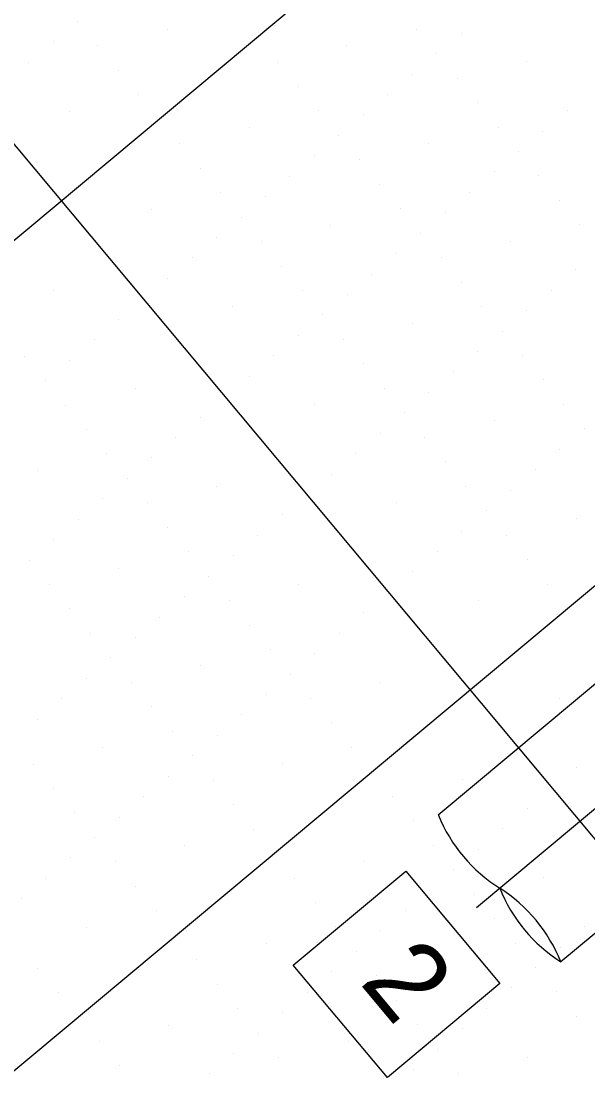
# Model space of a CAD drawing. Extents: x 2042995 to 2043795, y 305365 to 306249.
# Drawn here: x 2043239.66 to 2043257.43, y 305762.3 to 305795.52 of the extents above; entities that cross this region are included whole.
import ezdxf

# ---------------------------------------------------------------- set-up
doc = ezdxf.new("R2010")
doc.units = 0
for name, color, linetype in [('BR_CENTER LINES', 7, 'Continuous'), ('BR_CONCRETE', 7, 'Continuous'), ('BR_GRID DOTS', 7, 'Continuous'), ('BR_GRID LINES', 7, 'Continuous'), ('BR_TEXT', 7, 'Continuous')]:
    doc.layers.add(name, color=color, linetype=linetype)

msp = doc.modelspace()

# ---------------------------------------------------------------- linework, layer by layer
at = {"layer": 'BR_CENTER LINES'}
msp.add_line((2043349.78, 305847.751), (2043253.934, 305767.702), dxfattribs=at)
at = {"layer": 'BR_CONCRETE'}
for p, q in [((2043286.845, 305799.097), (2043252.737, 305770.61)), ((2043290.691, 305794.492), (2043256.583, 305766.005))]:
    msp.add_line(p, q, dxfattribs=at)
for centre, radius, start, end in [((2043257.299, 305772.485), 4.93, 202.4421, 237.7631), ((2043259.248, 305770.161), 4.937, 201.9473, 237.3223), ((2043252.003, 305764.16), 4.937, 21.9473, 57.3223)]:
    msp.add_arc(centre, radius, start, end, dxfattribs=at)
msp.add_spline([(2043139.109, 306017.548), (2043148.199, 306007.16), (2043160.233, 305993.368), (2043172.245, 305979.557), (2043184.234, 305965.727), (2043196.201, 305951.879), (2043208.145, 305938.012), (2043220.067, 305924.126), (2043231.966, 305910.221), (2043243.843, 305896.297), (2043255.698, 305882.355), (2043267.529, 305868.394), (2043279.339, 305854.414), (2043291.126, 305840.415), (2043302.89, 305826.398), (2043314.632, 305812.361), (2043326.352, 305798.306), (2043338.049, 305784.233), (2043349.724, 305770.14), (2043361.376, 305756.029), (2043373.005, 305741.899), (2043384.613, 305727.75), (2043396.197, 305713.582), (2043407.76, 305699.396), (2043419.299, 305685.191), (2043430.817, 305670.967), (2043442.311, 305656.724), (2043453.784, 305642.463), (2043465.234, 305628.182), (2043476.661, 305613.883), (2043488.066, 305599.566), (2043499.448, 305585.229), (2043510.808, 305570.874), (2043522.146, 305556.5), (2043533.461, 305542.107), (2043544.753, 305527.695), (2043547.219, 305524.543)], degree=3, dxfattribs=at)
at = {"layer": 'BR_GRID DOTS'}
for p, q in [((2043241.422, 305795.515), (2043241.422, 305795.515)), ((2043244.239, 305795.262), (2043244.239, 305795.262)), ((2043252.05, 305795.271), (2043252.05, 305795.271)), ((2043253.458, 305795.144), (2043253.458, 305795.144)), ((2043240.655, 305794.874), (2043240.655, 305794.874)), ((2043242.063, 305794.748), (2043242.063, 305794.748)), ((2043249.874, 305794.756), (2043249.874, 305794.756)), ((2043252.691, 305794.503), (2043252.691, 305794.503)), ((2043239.887, 305794.233), (2043239.887, 305794.233)), ((2043242.704, 305793.98), (2043242.704, 305793.98)), ((2043247.698, 305794.242), (2043247.698, 305794.242)), ((2043255.508, 305794.25), (2043255.508, 305794.25)), ((2043251.923, 305793.862), (2043251.923, 305793.862)), ((2043253.332, 305793.736), (2043253.332, 305793.736)), ((2043248.339, 305793.474), (2043248.339, 305793.474)), ((2043243.345, 305793.213), (2043243.345, 305793.213)), ((2043251.156, 305793.221), (2043251.156, 305793.221)), ((2043253.973, 305792.968), (2043253.973, 305792.968)), ((2043241.169, 305792.698), (2043241.169, 305792.698)), ((2043248.98, 305792.707), (2043248.98, 305792.707)), ((2043256.79, 305792.715), (2043256.79, 305792.715)), ((2043250.388, 305792.58), (2043250.388, 305792.58)), ((2043246.804, 305792.192), (2043246.804, 305792.192)), ((2043254.614, 305792.201), (2043254.614, 305792.201)), ((2043256.022, 305792.074), (2043256.022, 305792.074)), ((2043244.628, 305791.678), (2043244.628, 305791.678)), ((2043249.621, 305791.939), (2043249.621, 305791.939)), ((2043252.438, 305791.686), (2043252.438, 305791.686)), ((2043248.853, 305791.298), (2043248.853, 305791.298)), ((2043255.255, 305791.433), (2043255.255, 305791.433)), ((2043250.262, 305791.172), (2043250.262, 305791.172)), ((2043245.269, 305790.91), (2043245.269, 305790.91)), ((2043248.086, 305790.657), (2043248.086, 305790.657)), ((2043254.487, 305790.792), (2043254.487, 305790.792)), ((2043255.896, 305790.666), (2043255.896, 305790.666)), ((2043250.903, 305790.404), (2043250.903, 305790.404)), ((2043245.91, 305790.143), (2043245.91, 305790.143)), ((2043247.318, 305790.016), (2043247.318, 305790.016)), ((2043253.72, 305790.151), (2043253.72, 305790.151)), ((2043243.734, 305789.628), (2043243.734, 305789.628)), ((2043251.544, 305789.637), (2043251.544, 305789.637)), ((2043256.537, 305789.898), (2043256.537, 305789.898)), ((2043246.551, 305789.375), (2043246.551, 305789.375)), ((2043252.952, 305789.51), (2043252.952, 305789.51)), ((2043249.368, 305789.122), (2043249.368, 305789.122)), ((2043257.178, 305789.131), (2043257.178, 305789.131)), ((2043245.783, 305788.734), (2043245.783, 305788.734)), ((2043252.185, 305788.869), (2043252.185, 305788.869)), ((2043247.192, 305788.608), (2043247.192, 305788.608)), ((2043255.002, 305788.616), (2043255.002, 305788.616)), ((2043245.016, 305788.093), (2043245.016, 305788.093)), ((2043251.417, 305788.228), (2043251.417, 305788.228)), ((2043252.826, 305788.102), (2043252.826, 305788.102)), ((2043247.833, 305787.84), (2043247.833, 305787.84)), ((2043257.051, 305787.722), (2043257.051, 305787.722)), ((2043244.248, 305787.452), (2043244.248, 305787.452)), ((2043250.65, 305787.587), (2043250.65, 305787.587)), ((2043253.467, 305787.334), (2043253.467, 305787.334)), ((2043240.663, 305787.064), (2043240.663, 305787.064)), ((2043248.474, 305787.073), (2043248.474, 305787.073)), ((2043256.284, 305787.081), (2043256.284, 305787.081)), ((2043243.481, 305786.811), (2043243.481, 305786.811)), ((2043249.882, 305786.946), (2043249.882, 305786.946)), ((2043246.298, 305786.558), (2043246.298, 305786.558)), ((2043249.115, 305786.305), (2043249.115, 305786.305)), ((2043254.108, 305786.567), (2043254.108, 305786.567)), ((2043255.516, 305786.44), (2043255.516, 305786.44)), ((2043242.713, 305786.17), (2043242.713, 305786.17)), ((2043251.932, 305786.052), (2043251.932, 305786.052)), ((2043248.347, 305785.664), (2043248.347, 305785.664)), ((2043254.749, 305785.799), (2043254.749, 305785.799)), ((2043241.945, 305785.529), (2043241.945, 305785.529)), ((2043249.756, 305785.538), (2043249.756, 305785.538)), ((2043239.769, 305785.014), (2043239.769, 305785.014)), ((2043247.58, 305785.023), (2043247.58, 305785.023)), ((2043253.981, 305785.158), (2043253.981, 305785.158)), ((2043255.39, 305785.032), (2043255.39, 305785.032)), ((2043241.178, 305784.888), (2043241.178, 305784.888)), ((2043250.397, 305784.77), (2043250.397, 305784.77)), ((2043246.812, 305784.382), (2043246.812, 305784.382)), ((2043253.214, 305784.517), (2043253.214, 305784.517)), ((2043240.41, 305784.247), (2043240.41, 305784.247)), ((2043243.228, 305783.994), (2043243.228, 305783.994)), ((2043251.038, 305784.003), (2043251.038, 305784.003)), ((2043256.031, 305784.264), (2043256.031, 305784.264)), ((2043246.045, 305783.741), (2043246.045, 305783.741)), ((2043252.446, 305783.876), (2043252.446, 305783.876)), ((2043241.051, 305783.479), (2043241.051, 305783.479)), ((2043248.862, 305783.488), (2043248.862, 305783.488)), ((2043256.672, 305783.497), (2043256.672, 305783.497)), ((2043245.277, 305783.1), (2043245.277, 305783.1)), ((2043251.679, 305783.235), (2043251.679, 305783.235)), ((2043254.496, 305782.982), (2043254.496, 305782.982)), ((2043241.692, 305782.712), (2043241.692, 305782.712)), ((2043257.313, 305782.729), (2043257.313, 305782.729)), ((2043244.51, 305782.459), (2043244.51, 305782.459)), ((2043250.911, 305782.594), (2043250.911, 305782.594)), ((2043252.32, 305782.468), (2043252.32, 305782.468)), ((2043256.545, 305782.088), (2043256.545, 305782.088)), ((2043242.334, 305781.944), (2043242.334, 305781.944)), ((2043243.742, 305781.818), (2043243.742, 305781.818)), ((2043250.144, 305781.953), (2043250.144, 305781.953)), ((2043252.961, 305781.7), (2043252.961, 305781.7)), ((2043240.157, 305781.43), (2043240.157, 305781.43)), ((2043255.778, 305781.447), (2043255.778, 305781.447)), ((2043242.975, 305781.177), (2043242.975, 305781.177)), ((2043249.376, 305781.312), (2043249.376, 305781.312)), ((2043245.792, 305780.924), (2043245.792, 305780.924)), ((2043248.609, 305780.671), (2043248.609, 305780.671)), ((2043253.602, 305780.932), (2043253.602, 305780.932)), ((2043255.01, 305780.806), (2043255.01, 305780.806)), ((2043242.207, 305780.536), (2043242.207, 305780.536)), ((2043243.616, 305780.409), (2043243.616, 305780.409)), ((2043251.426, 305780.418), (2043251.426, 305780.418)), ((2043247.841, 305780.03), (2043247.841, 305780.03)), ((2043254.243, 305780.165), (2043254.243, 305780.165)), ((2043241.44, 305779.895), (2043241.44, 305779.895)), ((2043257.06, 305779.912), (2043257.06, 305779.912)), ((2043244.257, 305779.642), (2043244.257, 305779.642)), ((2043247.074, 305779.389), (2043247.074, 305779.389)), ((2043253.475, 305779.524), (2043253.475, 305779.524)), ((2043254.884, 305779.397), (2043254.884, 305779.397)), ((2043240.672, 305779.254), (2043240.672, 305779.254)), ((2043244.898, 305778.874), (2043244.898, 305778.874)), ((2043246.306, 305778.748), (2043246.306, 305778.748)), ((2043252.708, 305778.883), (2043252.708, 305778.883)), ((2043239.904, 305778.613), (2043239.904, 305778.613)), ((2043242.722, 305778.36), (2043242.722, 305778.36)), ((2043255.525, 305778.63), (2043255.525, 305778.63)), ((2043245.539, 305778.107), (2043245.539, 305778.107)), ((2043251.94, 305778.242), (2043251.94, 305778.242)), ((2043240.545, 305777.845), (2043240.545, 305777.845)), ((2043248.356, 305777.854), (2043248.356, 305777.854)), ((2043256.166, 305777.862), (2043256.166, 305777.862)), ((2043244.771, 305777.466), (2043244.771, 305777.466)), ((2043246.18, 305777.339), (2043246.18, 305777.339)), ((2043251.173, 305777.601), (2043251.173, 305777.601)), ((2043253.99, 305777.348), (2043253.99, 305777.348)), ((2043241.187, 305777.078), (2043241.187, 305777.078)), ((2043244.004, 305776.825), (2043244.004, 305776.825)), ((2043250.405, 305776.96), (2043250.405, 305776.96)), ((2043246.821, 305776.572), (2043246.821, 305776.572)), ((2043241.828, 305776.31), (2043241.828, 305776.31)), ((2043243.236, 305776.184), (2043243.236, 305776.184)), ((2043249.638, 305776.319), (2043249.638, 305776.319)), ((2043247.462, 305775.804), (2043247.462, 305775.804)), ((2043248.87, 305775.678), (2043248.87, 305775.678)), ((2043242.469, 305775.543), (2043242.469, 305775.543)), ((2043245.286, 305775.29), (2043245.286, 305775.29)), ((2043248.103, 305775.037), (2043248.103, 305775.037)), ((2043241.701, 305774.902), (2043241.701, 305774.902)), ((2043243.11, 305774.775), (2043243.11, 305774.775)), ((2043250.92, 305774.784), (2043250.92, 305774.784)), ((2043247.335, 305774.396), (2043247.335, 305774.396)), ((2043240.934, 305774.261), (2043240.934, 305774.261)), ((2043248.744, 305774.269), (2043248.744, 305774.269)), ((2043256.554, 305774.278), (2043256.554, 305774.278)), ((2043243.751, 305774.008), (2043243.751, 305774.008)), ((2043246.568, 305773.755), (2043246.568, 305773.755)), ((2043240.166, 305773.62), (2043240.166, 305773.62)), ((2043249.385, 305773.502), (2043249.385, 305773.502)), ((2043244.392, 305773.24), (2043244.392, 305773.24)), ((2043245.8, 305773.114), (2043245.8, 305773.114)), ((2043242.216, 305772.726), (2043242.216, 305772.726)), ((2043250.026, 305772.734), (2043250.026, 305772.734)), ((2043245.033, 305772.473), (2043245.033, 305772.473)), ((2043240.04, 305772.211), (2043240.04, 305772.211)), ((2043247.85, 305772.22), (2043247.85, 305772.22)), ((2043257.069, 305772.102), (2043257.069, 305772.102)), ((2043244.265, 305771.832), (2043244.265, 305771.832)), ((2043245.674, 305771.705), (2043245.674, 305771.705)), ((2043253.484, 305771.714), (2043253.484, 305771.714)), ((2043240.681, 305771.444), (2043240.681, 305771.444)), ((2043256.301, 305771.461), (2043256.301, 305771.461)), ((2043243.498, 305771.191), (2043243.498, 305771.191)), ((2043251.308, 305771.199), (2043251.308, 305771.199)), ((2043246.315, 305770.938), (2043246.315, 305770.938)), ((2043255.534, 305770.82), (2043255.534, 305770.82)), ((2043241.322, 305770.676), (2043241.322, 305770.676)), ((2043242.73, 305770.55), (2043242.73, 305770.55)), ((2043251.949, 305770.432), (2043251.949, 305770.432)), ((2043246.956, 305770.17), (2043246.956, 305770.17)), ((2043254.766, 305770.179), (2043254.766, 305770.179)), ((2043241.963, 305769.909), (2043241.963, 305769.909)), ((2043244.78, 305769.656), (2043244.78, 305769.656)), ((2043252.59, 305769.664), (2043252.59, 305769.664)), ((2043253.998, 305769.538), (2043253.998, 305769.538)), ((2043241.195, 305769.268), (2043241.195, 305769.268)), ((2043242.604, 305769.141), (2043242.604, 305769.141)), ((2043250.414, 305769.15), (2043250.414, 305769.15)), ((2043253.231, 305768.897), (2043253.231, 305768.897)), ((2043240.428, 305768.626), (2043240.428, 305768.626)), ((2043243.245, 305768.374), (2043243.245, 305768.374)), ((2043248.238, 305768.635), (2043248.238, 305768.635)), ((2043256.048, 305768.644), (2043256.048, 305768.644)), ((2043252.463, 305768.256), (2043252.463, 305768.256)), ((2043253.872, 305768.129), (2043253.872, 305768.129)), ((2043239.66, 305767.985), (2043239.66, 305767.985)), ((2043248.879, 305767.868), (2043248.879, 305767.868)), ((2043243.886, 305767.606), (2043243.886, 305767.606)), ((2043251.696, 305767.615), (2043251.696, 305767.615)), ((2043241.71, 305767.091), (2043241.71, 305767.091)), ((2043249.52, 305767.1), (2043249.52, 305767.1)), ((2043254.513, 305767.362), (2043254.513, 305767.362)), ((2043257.33, 305767.109), (2043257.33, 305767.109)), ((2043250.928, 305766.974), (2043250.928, 305766.974)), ((2043247.344, 305766.585), (2043247.344, 305766.585)), ((2043255.154, 305766.594), (2043255.154, 305766.594)), ((2043256.563, 305766.468), (2043256.563, 305766.468)), ((2043245.168, 305766.071), (2043245.168, 305766.071)), ((2043250.161, 305766.332), (2043250.161, 305766.332)), ((2043252.978, 305766.08), (2043252.978, 305766.08)), ((2043240.175, 305765.809), (2043240.175, 305765.809)), ((2043255.795, 305765.827), (2043255.795, 305765.827)), ((2043249.393, 305765.691), (2043249.393, 305765.691)), ((2043250.802, 305765.565), (2043250.802, 305765.565)), ((2043240.816, 305765.042), (2043240.816, 305765.042)), ((2043245.809, 305765.303), (2043245.809, 305765.303)), ((2043248.626, 305765.05), (2043248.626, 305765.05)), ((2043255.028, 305765.185), (2043255.028, 305765.185)), ((2043256.436, 305765.059), (2043256.436, 305765.059)), ((2043251.443, 305764.797), (2043251.443, 305764.797)), ((2043246.45, 305764.536), (2043246.45, 305764.536)), ((2043247.858, 305764.409), (2043247.858, 305764.409)), ((2043254.26, 305764.544), (2043254.26, 305764.544)), ((2043257.077, 305764.291), (2043257.077, 305764.291)), ((2043244.274, 305764.021), (2043244.274, 305764.021)), ((2043247.091, 305763.768), (2043247.091, 305763.768)), ((2043252.084, 305764.03), (2043252.084, 305764.03)), ((2043253.493, 305763.903), (2043253.493, 305763.903)), ((2043242.098, 305763.507), (2043242.098, 305763.507)), ((2043249.908, 305763.515), (2043249.908, 305763.515)), ((2043246.323, 305763.127), (2043246.323, 305763.127)), ((2043252.725, 305763.262), (2043252.725, 305763.262)), ((2043242.739, 305762.739), (2043242.739, 305762.739)), ((2043247.732, 305763.001), (2043247.732, 305763.001)), ((2043255.542, 305763.009), (2043255.542, 305763.009)), ((2043245.556, 305762.486), (2043245.556, 305762.486)), ((2043251.957, 305762.621), (2043251.957, 305762.621)), ((2043253.366, 305762.495), (2043253.366, 305762.495))]:
    msp.add_line(p, q, dxfattribs=at)
at = {"layer": 'BR_GRID LINES'}
for p, q in [((2043163.993, 305881.983), (2043508.01, 305470.082)), ((2043348.369, 305879.625), (2043194.865, 305751.42)), ((2043361.19, 305864.274), (2043207.686, 305736.069))]:
    msp.add_line(p, q, dxfattribs=at)
at = {"layer": 'BR_TEXT'}
msp.add_lwpolyline([(2043251.723, 305768.852), (2043254.672, 305765.321), (2043251.141, 305762.372), (2043248.192, 305765.903)], close=True, dxfattribs=at)

# ---------------------------------------------------------------- texts
for s, height, p in [('SECTION ALONG L US 17A  US 21', 8.12508, (2043221.449, 305763.122)), ('2', 2.5, (2043250.24, 305765.354))]:
    msp.add_text(s, height=height, rotation=309.8684, dxfattribs=at).set_placement(p)

doc.saveas('drawing.dxf')
